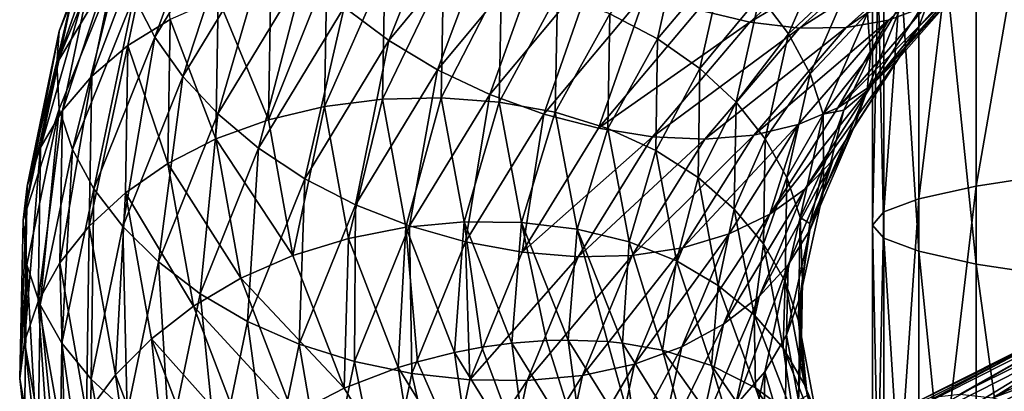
# Model space of a CAD drawing. Header units: metres. Extents: x -44 to 117, y -432 to 89.
# Tile 378 of 656: x -18.98 to -12.07, y -326.45 to -323.85. Entities that reach past the tile are written whole.
import ezdxf

# ---------------------------------------------------------------- set-up
doc = ezdxf.new("R2010")
doc.units = ezdxf.units.M
doc.layers.add('solid_125568', color=7, linetype='CONTINUOUS')

msp = doc.modelspace()

# ---------------------------------------------------------------- linework, layer by layer
at = {"layer": 'solid_125568'}
for points in [[(-12.674063, -325.468445, 233.010773), (-12.674063, -321.667236, 233.101715), (-12.918259, -321.689941, 231.664658)], [(-12.270483, -325.557495, 234.408798), (-12.270483, -321.645142, 234.502396), (-12.674063, -321.667236, 233.101715)], [(-12.674063, -325.468445, 233.010773), (-12.270483, -325.557495, 234.408798), (-12.674063, -321.667236, 233.101715)], [(-11.712595, -325.643158, 235.75293), (-11.712595, -321.623871, 235.849091), (-12.270483, -321.645142, 234.502396)], [(-12.270483, -325.557495, 234.408798), (-11.712595, -325.643158, 235.75293), (-12.270483, -321.645142, 234.502396)], [(-12.918259, -325.377045, 231.576447), (-12.918259, -321.689941, 231.664658), (-13, -321.712921, 230.209305)], [(-13, -325.284515, 230.123856), (-13, -321.712921, 230.209305), (-12.918259, -321.735901, 228.753952)], [(-13, -325.284515, 230.123856), (-12.918259, -325.377045, 231.576447), (-13, -321.712921, 230.209305)], [(-12.918259, -325.191956, 228.671265), (-13, -325.284515, 230.123856), (-12.918259, -321.735901, 228.753952)], [(-12.918259, -325.377045, 231.576447), (-12.674063, -325.468445, 233.010773), (-12.918259, -321.689941, 231.664658)], [(-12.918259, -325.191956, 228.671265), (-12.918259, -321.735901, 228.753952), (-12.674063, -321.758575, 227.316895)], [(-12.674063, -325.100586, 227.236938), (-12.918259, -325.191956, 228.671265), (-12.674063, -321.758575, 227.316895)], [(-12.674063, -325.100586, 227.236938), (-12.674063, -321.758575, 227.316895), (-12.270483, -321.780701, 225.916214)], [(-12.270483, -325.011505, 225.838913), (-12.674063, -325.100586, 227.236938), (-12.270483, -321.780701, 225.916214)], [(-12.270483, -325.011505, 225.838913), (-12.270483, -321.780701, 225.916214), (-11.712595, -321.801941, 224.569519)], [(-11.712595, -324.925873, 224.494781), (-12.270483, -325.011505, 225.838913), (-11.712595, -321.801941, 224.569519)], [(-18.180044, -322.604645, 897.877991), (-18.271618, -322.858124, 897.63324), (-18.704884, -323.926117, 899.271057)], [(-18.611111, -323.663452, 899.510254), (-18.180044, -322.604645, 897.877991), (-18.704884, -323.926117, 899.271057)], [(-18.181995, -323.68396, 896.971863), (-17.551497, -322.645325, 895.392151), (-18.035332, -323.967468, 896.785095)], [(-17.551497, -322.645325, 895.392151), (-17.409893, -322.935944, 895.218689), (-18.035332, -323.967468, 896.785095)], [(-16.70607, -323.75708, 894.883545), (-15.922864, -322.811188, 893.436523), (-16.393522, -323.992035, 894.845093)], [(-15.922864, -322.811188, 893.436523), (-15.624919, -323.065582, 893.423279), (-16.393522, -323.992035, 894.845093)], [(-18.271618, -322.858124, 897.63324), (-18.274708, -323.070862, 897.31427), (-18.722679, -324.153137, 898.967163)], [(-18.704884, -323.926117, 899.271057), (-18.271618, -322.858124, 897.63324), (-18.722679, -324.153137, 898.967163)], [(-18.035332, -323.967468, 896.785095), (-17.409893, -322.935944, 895.218689), (-17.837372, -324.243225, 896.622986)], [(-17.409893, -322.935944, 895.218689), (-17.218754, -323.222443, 895.07373), (-17.837372, -324.243225, 896.622986)], [(-18.005785, -322.999512, 900.191528), (-18.256805, -323.194946, 899.97583), (-18.477575, -324.242065, 901.61261)], [(-18.223581, -324.027313, 901.809387), (-18.005785, -322.999512, 900.191528), (-18.477575, -324.242065, 901.61261)], [(-17.926212, -323.842896, 901.98407), (-18.005785, -322.999512, 900.191528), (-18.223581, -324.027313, 901.809387)], [(-18.722679, -324.153137, 898.967163), (-18.274708, -323.070862, 897.31427), (-18.272673, -323.398987, 897.179382)], [(-16.393522, -323.992035, 894.845093), (-15.624919, -323.065582, 893.423279), (-16.05015, -324.197205, 894.847717)], [(-15.624919, -323.065582, 893.423279), (-15.297575, -323.292725, 893.453247), (-16.05015, -324.197205, 894.847717)], [(-14.221178, -323.776611, 893.777893), (-13.024821, -323.10791, 892.739685), (-13.859826, -323.862122, 893.953979)], [(-13.859826, -323.862122, 893.953979), (-13.024821, -323.10791, 892.739685), (-12.69742, -323.174286, 892.970459)], [(-18.256805, -323.194946, 899.97583), (-18.460167, -323.417999, 899.746948), (-18.683371, -324.481506, 901.39856)], [(-18.477575, -324.242065, 901.61261), (-18.256805, -323.194946, 899.97583), (-18.683371, -324.481506, 901.39856)], [(-14.50649, -323.979584, 902.14563), (-14.333053, -323.200348, 900.826111), (-14.841757, -323.804321, 902.261963)], [(-14.040014, -323.426849, 900.703979), (-14.333053, -323.200348, 900.826111), (-14.50649, -323.979584, 902.14563)], [(-13.859826, -323.862122, 893.953979), (-12.69742, -323.174286, 892.970459), (-13.511348, -323.90448, 894.158447)], [(-13.511348, -323.90448, 894.158447), (-12.69742, -323.174286, 892.970459), (-12.390013, -323.193115, 893.224243)], [(-13.511348, -323.90448, 894.158447), (-12.390013, -323.193115, 893.224243), (-13.184159, -323.900452, 894.387695)], [(-13.184159, -323.900452, 894.387695), (-12.109969, -323.161896, 893.496704), (-12.886107, -323.848114, 894.637939)], [(-13.184159, -323.900452, 894.387695), (-12.390013, -323.193115, 893.224243), (-12.109969, -323.161896, 893.496704)], [(-12.886107, -323.848114, 894.637939), (-12.109969, -323.161896, 893.496704), (-12.622265, -323.750488, 894.903259)], [(-17.837372, -324.243225, 896.622986), (-17.218754, -323.222443, 895.07373), (-17.592823, -324.505005, 896.489441)], [(-17.218754, -323.222443, 895.07373), (-16.982634, -323.498352, 894.960876), (-17.592823, -324.505005, 896.489441)], [(-13.587275, -323.94516, 900.374878), (-13.272625, -323.223389, 899.141113), (-13.789833, -323.677216, 900.552246)], [(-13.125939, -323.510437, 898.955566), (-13.272625, -323.223389, 899.141113), (-13.587275, -323.94516, 900.374878)], [(-12.672668, -323.895325, 896.862061), (-12.078759, -323.227234, 895.723755), (-12.584091, -323.649719, 897.115723)], [(-12.214376, -323.435974, 895.452881), (-12.078759, -323.227234, 895.723755), (-12.672668, -323.895325, 896.862061)], [(-16.05015, -324.197205, 894.847717), (-15.297575, -323.292725, 893.453247), (-15.684185, -324.369415, 894.890015)], [(-15.297575, -323.292725, 893.453247), (-14.948683, -323.488892, 893.524353), (-15.684185, -324.369415, 894.890015)], [(-18.722679, -324.153137, 898.967163), (-18.272673, -323.398987, 897.179382), (-18.70594, -324.472595, 898.813721)], [(-18.70594, -324.472595, 898.813721), (-18.272673, -323.398987, 897.179382), (-18.613098, -324.754242, 898.596985)], [(-18.272673, -323.398987, 897.179382), (-18.181995, -323.68396, 896.971863), (-18.613098, -324.754242, 898.596985)], [(-18.460167, -323.417999, 899.746948), (-18.611111, -323.663452, 899.510254), (-18.836147, -324.740021, 901.172241)], [(-18.683371, -324.481506, 901.39856), (-18.460167, -323.417999, 899.746948), (-18.836147, -324.740021, 901.172241)], [(-14.209816, -324.187988, 901.998657), (-14.040014, -323.426849, 900.703979), (-14.50649, -323.979584, 902.14563)], [(-13.789833, -323.677216, 900.552246), (-14.040014, -323.426849, 900.703979), (-14.209816, -324.187988, 901.998657)], [(-13.006585, -324.306, 896.339172), (-12.214376, -323.435974, 895.452881), (-12.814981, -324.11554, 896.601074)], [(-13.006585, -324.306, 896.339172), (-12.396946, -323.611755, 895.177124), (-12.214376, -323.435974, 895.452881)], [(-12.814981, -324.11554, 896.601074), (-12.214376, -323.435974, 895.452881), (-12.672668, -323.895325, 896.862061)], [(-17.592823, -324.505005, 896.489441), (-16.982634, -323.498352, 894.960876), (-17.306368, -324.746429, 896.388367)], [(-16.982634, -323.498352, 894.960876), (-16.70607, -323.75708, 894.883545), (-17.306368, -324.746429, 896.388367)], [(-16.828726, -323.52179, 902.334167), (-17.221531, -323.587402, 902.248962), (-17.237869, -324.547302, 903.801331)], [(-16.844723, -324.454834, 903.855042), (-16.828726, -323.52179, 902.334167), (-17.237869, -324.547302, 903.801331)], [(-16.42153, -323.497406, 902.386841), (-16.828726, -323.52179, 902.334167), (-16.844723, -324.454834, 903.855042)], [(-16.437149, -324.403046, 903.874756), (-16.42153, -323.497406, 902.386841), (-16.844723, -324.454834, 903.855042)], [(-16.009583, -323.513763, 902.406372), (-16.42153, -323.497406, 902.386841), (-16.437149, -324.403046, 903.874756)], [(-16.024817, -324.39212, 903.860657), (-16.009583, -323.513763, 902.406372), (-16.437149, -324.403046, 903.874756)], [(-15.602532, -323.570557, 902.392273), (-16.009583, -323.513763, 902.406372), (-16.024817, -324.39212, 903.860657)], [(-15.684185, -324.369415, 894.890015), (-14.948683, -323.488892, 893.524353), (-15.30475, -324.506439, 894.969666)], [(-14.948683, -323.488892, 893.524353), (-14.586982, -323.651154, 893.633545), (-15.30475, -324.506439, 894.969666)], [(-13.437107, -324.224335, 900.176147), (-13.125939, -323.510437, 898.955566), (-13.587275, -323.94516, 900.374878)], [(-13.035073, -323.798462, 898.74823), (-13.125939, -323.510437, 898.955566), (-13.437107, -324.224335, 900.176147)], [(-17.237869, -324.547302, 903.801331), (-17.221531, -323.587402, 902.248962), (-17.590311, -323.694672, 902.131897)], [(-15.617377, -324.422333, 903.81311), (-15.602532, -323.570557, 902.392273), (-16.024817, -324.39212, 903.860657)], [(-15.210038, -323.667511, 902.344238), (-15.602532, -323.570557, 902.392273), (-15.617377, -324.422333, 903.81311)], [(-13.24305, -324.46225, 896.082642), (-12.396946, -323.611755, 895.177124), (-13.006585, -324.306, 896.339172)], [(-13.24305, -324.46225, 896.082642), (-12.622265, -323.750488, 894.903259), (-12.396946, -323.611755, 895.177124)], [(-18.611111, -323.663452, 899.510254), (-18.704884, -323.926117, 899.271057), (-18.931084, -325.011993, 900.938721)], [(-18.836147, -324.740021, 901.172241), (-18.611111, -323.663452, 899.510254), (-18.931084, -325.011993, 900.938721)], [(-18.613098, -324.754242, 898.596985), (-18.181995, -323.68396, 896.971863), (-18.46298, -325.030457, 898.396484)], [(-18.181995, -323.68396, 896.971863), (-18.035332, -323.967468, 896.785095), (-18.46298, -325.030457, 898.396484)], [(-15.224481, -324.493988, 903.732666), (-15.210038, -323.667511, 902.344238), (-15.617377, -324.422333, 903.81311)], [(-15.30475, -324.506439, 894.969666), (-14.586982, -323.651154, 893.633545), (-14.920949, -324.605988, 895.08429)], [(-14.841757, -323.804321, 902.261963), (-15.210038, -323.667511, 902.344238), (-15.224481, -324.493988, 903.732666)], [(-14.586982, -323.651154, 893.633545), (-14.221178, -323.776611, 893.777893), (-14.920949, -324.605988, 895.08429)], [(-13.956548, -324.42337, 901.825439), (-13.789833, -323.677216, 900.552246), (-14.209816, -324.187988, 901.998657)], [(-13.587275, -323.94516, 900.374878), (-13.789833, -323.677216, 900.552246), (-13.956548, -324.42337, 901.825439)], [(-13.036084, -324.342041, 898.292114), (-12.584091, -323.649719, 897.115723), (-12.781622, -323.703949, 897.896973)], [(-12.672668, -323.895325, 896.862061), (-12.584091, -323.649719, 897.115723), (-13.036084, -324.342041, 898.292114)], [(-17.606928, -324.680298, 903.713501), (-17.590311, -323.694672, 902.131897), (-17.926212, -323.842896, 901.98407)], [(-17.237869, -324.547302, 903.801331), (-17.590311, -323.694672, 902.131897), (-17.606928, -324.680298, 903.713501)], [(-12.886107, -323.848114, 894.637939), (-12.622265, -323.750488, 894.903259), (-13.24305, -324.46225, 896.082642)], [(-13.036084, -324.342041, 898.292114), (-12.781622, -323.703949, 897.896973), (-13.012818, -324.089203, 898.554138)], [(-13.035073, -323.798462, 898.74823), (-13.012818, -324.089203, 898.554138), (-12.781622, -323.703949, 897.896973)], [(-17.306368, -324.746429, 896.388367), (-16.70607, -323.75708, 894.883545), (-16.982641, -324.961182, 896.323547)], [(-16.70607, -323.75708, 894.883545), (-16.393522, -323.992035, 894.845093), (-16.982641, -324.961182, 896.323547)], [(-14.855778, -324.607422, 903.619751), (-14.841757, -323.804321, 902.261963), (-15.224481, -324.493988, 903.732666)], [(-14.920949, -324.605988, 895.08429), (-14.221178, -323.776611, 893.777893), (-13.859826, -323.862122, 893.953979)], [(-14.50649, -323.979584, 902.14563), (-14.841757, -323.804321, 902.261963), (-14.855778, -324.607422, 903.619751)], [(-13.344108, -324.508392, 899.960083), (-13.035073, -323.798462, 898.74823), (-13.437107, -324.224335, 900.176147)], [(-13.344108, -324.508392, 899.960083), (-13.012818, -324.089203, 898.554138), (-13.035073, -323.798462, 898.74823)], [(-17.943041, -324.8526, 903.591919), (-17.926212, -323.842896, 901.98407), (-18.223581, -324.027313, 901.809387)], [(-17.606928, -324.680298, 903.713501), (-17.926212, -323.842896, 901.98407), (-17.943041, -324.8526, 903.591919)], [(-14.920949, -324.605988, 895.08429), (-13.859826, -323.862122, 893.953979), (-14.541758, -324.665588, 895.231323)], [(-14.541758, -324.665588, 895.231323), (-13.859826, -323.862122, 893.953979), (-13.511348, -323.90448, 894.158447)], [(-13.832693, -324.654541, 895.611206), (-12.886107, -323.848114, 894.637939), (-13.519925, -324.579956, 895.837952)], [(-13.832693, -324.654541, 895.611206), (-13.184159, -323.900452, 894.387695), (-12.886107, -323.848114, 894.637939)], [(-13.519925, -324.579956, 895.837952), (-12.886107, -323.848114, 894.637939), (-13.24305, -324.46225, 896.082642)], [(-18.704884, -323.926117, 899.271057), (-18.722679, -324.153137, 898.967163), (-18.958994, -325.251282, 900.646545)], [(-18.931084, -325.011993, 900.938721), (-18.704884, -323.926117, 899.271057), (-18.958994, -325.251282, 900.646545)], [(-14.541758, -324.665588, 895.231323), (-13.511348, -323.90448, 894.158447), (-14.176049, -324.682648, 895.407898)], [(-14.176049, -324.682648, 895.407898), (-13.184159, -323.900452, 894.387695), (-13.832693, -324.654541, 895.611206)], [(-14.176049, -324.682648, 895.407898), (-13.511348, -323.90448, 894.158447), (-13.184159, -323.900452, 894.387695)], [(-13.751508, -324.679688, 901.630432), (-13.587275, -323.94516, 900.374878), (-13.956548, -324.42337, 901.825439)], [(-13.437107, -324.224335, 900.176147), (-13.587275, -323.94516, 900.374878), (-13.751508, -324.679688, 901.630432)], [(-13.127828, -324.595947, 898.044434), (-12.672668, -323.895325, 896.862061), (-13.036084, -324.342041, 898.292114)], [(-12.814981, -324.11554, 896.601074), (-12.672668, -323.895325, 896.862061), (-13.127828, -324.595947, 898.044434)], [(-18.223581, -324.027313, 901.809387), (-18.477575, -324.242065, 901.61261), (-18.494762, -325.293091, 903.262329)], [(-18.240593, -325.058929, 903.440063), (-18.223581, -324.027313, 901.809387), (-18.494762, -325.293091, 903.262329)], [(-18.46298, -325.030457, 898.396484), (-18.035332, -323.967468, 896.785095), (-18.260374, -325.295197, 898.216614)], [(-18.035332, -323.967468, 896.785095), (-17.837372, -324.243225, 896.622986), (-18.260374, -325.295197, 898.216614)], [(-17.943041, -324.8526, 903.591919), (-18.223581, -324.027313, 901.809387), (-18.240593, -325.058929, 903.440063)], [(-16.982641, -324.961182, 896.323547), (-16.393522, -323.992035, 894.845093), (-16.627003, -325.143494, 896.297668)], [(-16.393522, -323.992035, 894.845093), (-16.05015, -324.197205, 894.847717), (-16.627003, -325.143494, 896.297668)], [(-14.520098, -324.761719, 903.475342), (-14.50649, -323.979584, 902.14563), (-14.855778, -324.607422, 903.619751)], [(-14.209816, -324.187988, 901.998657), (-14.50649, -323.979584, 902.14563), (-14.520098, -324.761719, 903.475342)], [(-13.344108, -324.508392, 899.960083), (-13.199639, -324.480164, 899.219421), (-13.012818, -324.089203, 898.554138)], [(-13.036084, -324.342041, 898.292114), (-13.012818, -324.089203, 898.554138), (-13.199639, -324.480164, 899.219421)], [(-18.958994, -325.251282, 900.646545), (-18.722679, -324.153137, 898.967163), (-18.70594, -324.472595, 898.813721)], [(-13.473821, -325.033783, 897.546265), (-12.814981, -324.11554, 896.601074), (-13.27528, -324.828125, 897.793823)], [(-13.473821, -325.033783, 897.546265), (-13.006585, -324.306, 896.339172), (-12.814981, -324.11554, 896.601074)], [(-13.27528, -324.828125, 897.793823), (-12.814981, -324.11554, 896.601074), (-13.127828, -324.595947, 898.044434)], [(-16.627003, -325.143494, 896.297668), (-16.05015, -324.197205, 894.847717), (-16.247971, -325.290833, 896.309875)], [(-16.05015, -324.197205, 894.847717), (-15.684185, -324.369415, 894.890015), (-16.247971, -325.290833, 896.309875)], [(-14.223057, -324.951996, 903.303345), (-14.209816, -324.187988, 901.998657), (-14.520098, -324.761719, 903.475342)], [(-13.956548, -324.42337, 901.825439), (-14.209816, -324.187988, 901.998657), (-14.223057, -324.951996, 903.303345)], [(-13.599523, -324.950867, 901.418213), (-13.437107, -324.224335, 900.176147), (-13.751508, -324.679688, 901.630432)], [(-13.344108, -324.508392, 899.960083), (-13.437107, -324.224335, 900.176147), (-13.599523, -324.950867, 901.418213)], [(-18.477575, -324.242065, 901.61261), (-18.683371, -324.481506, 901.39856), (-18.700726, -325.548981, 903.063232)], [(-18.494762, -325.293091, 903.262329), (-18.477575, -324.242065, 901.61261), (-18.700726, -325.548981, 903.063232)], [(-18.260374, -325.295197, 898.216614), (-17.837372, -324.243225, 896.622986), (-18.010078, -325.542419, 898.061768)], [(-17.837372, -324.243225, 896.622986), (-17.592823, -324.505005, 896.489441), (-18.010078, -325.542419, 898.061768)], [(-13.718842, -325.208282, 897.307922), (-13.006585, -324.306, 896.339172), (-13.473821, -325.033783, 897.546265)], [(-13.718842, -325.208282, 897.307922), (-13.24305, -324.46225, 896.082642), (-13.006585, -324.306, 896.339172)], [(-16.247971, -325.290833, 896.309875), (-15.684185, -324.369415, 894.890015), (-15.854958, -325.401642, 896.358643)], [(-15.684185, -324.369415, 894.890015), (-15.30475, -324.506439, 894.969666), (-15.854958, -325.401642, 896.358643)], [(-13.345113, -325.056824, 899.50116), (-13.036084, -324.342041, 898.292114), (-13.199639, -324.480164, 899.219421)], [(-13.127828, -324.595947, 898.044434), (-13.036084, -324.342041, 898.292114), (-13.345113, -325.056824, 899.50116)], [(-16.437149, -324.403046, 903.874756), (-16.844723, -324.454834, 903.855042), (-16.676376, -325.37912, 905.372498)], [(-16.272886, -325.300171, 905.359314), (-16.437149, -324.403046, 903.874756), (-16.676376, -325.37912, 905.372498)], [(-16.024817, -324.39212, 903.860657), (-16.437149, -324.403046, 903.874756), (-16.272886, -325.300171, 905.359314)], [(-15.864679, -325.262146, 905.311707), (-16.024817, -324.39212, 903.860657), (-16.272886, -325.300171, 905.359314)], [(-15.617377, -324.422333, 903.81311), (-16.024817, -324.39212, 903.860657), (-15.864679, -325.262146, 905.311707)], [(-15.46131, -325.265961, 905.230835), (-15.617377, -324.422333, 903.81311), (-15.864679, -325.262146, 905.311707)], [(-15.224481, -324.493988, 903.732666), (-15.617377, -324.422333, 903.81311), (-15.46131, -325.265961, 905.230835)], [(-13.969491, -325.172302, 903.108459), (-13.956548, -324.42337, 901.825439), (-14.223057, -324.951996, 903.303345)], [(-13.751508, -324.679688, 901.630432), (-13.956548, -324.42337, 901.825439), (-13.969491, -325.172302, 903.108459)], [(-18.958994, -325.251282, 900.646545), (-18.70594, -324.472595, 898.813721), (-18.932131, -325.564148, 900.477905)], [(-18.932131, -325.564148, 900.477905), (-18.70594, -324.472595, 898.813721), (-18.83815, -325.842438, 900.251709)], [(-18.683371, -324.481506, 901.39856), (-18.836147, -324.740021, 901.172241), (-18.853651, -325.820618, 902.847473)], [(-18.700726, -325.548981, 903.063232), (-18.683371, -324.481506, 901.39856), (-18.853651, -325.820618, 902.847473)], [(-18.70594, -324.472595, 898.813721), (-18.613098, -324.754242, 898.596985), (-18.83815, -325.842438, 900.251709)], [(-18.010078, -325.542419, 898.061768), (-17.592823, -324.505005, 896.489441), (-17.716877, -325.766144, 897.936218)], [(-17.592823, -324.505005, 896.489441), (-17.306368, -324.746429, 896.388367), (-17.716877, -325.766144, 897.936218)], [(-16.844723, -324.454834, 903.855042), (-17.237869, -324.547302, 903.801331), (-17.065563, -325.49826, 905.350281)], [(-16.676376, -325.37912, 905.372498), (-16.844723, -324.454834, 903.855042), (-17.065563, -325.49826, 905.350281)], [(-15.854958, -325.401642, 896.358643), (-15.30475, -324.506439, 894.969666), (-15.457359, -325.474274, 896.442322)], [(-15.072309, -325.3125, 905.118042), (-15.224481, -324.493988, 903.732666), (-15.46131, -325.265961, 905.230835)], [(-15.30475, -324.506439, 894.969666), (-14.920949, -324.605988, 895.08429), (-15.457359, -325.474274, 896.442322)], [(-14.855778, -324.607422, 903.619751), (-15.224481, -324.493988, 903.732666), (-15.072309, -325.3125, 905.118042)], [(-13.519925, -324.579956, 895.837952), (-13.24305, -324.46225, 896.082642), (-13.718842, -325.208282, 897.307922)], [(-13.505418, -325.230896, 901.193298), (-13.344108, -324.508392, 899.960083), (-13.599523, -324.950867, 901.418213)], [(-13.505418, -325.230896, 901.193298), (-13.341696, -324.875549, 899.891479), (-13.344108, -324.508392, 899.960083)], [(-13.345113, -325.056824, 899.50116), (-13.199639, -324.480164, 899.219421), (-13.341696, -324.875549, 899.891479)], [(-13.344108, -324.508392, 899.960083), (-13.341696, -324.875549, 899.891479), (-13.199639, -324.480164, 899.219421)], [(-17.065563, -325.49826, 905.350281), (-17.237869, -324.547302, 903.801331), (-17.606928, -324.680298, 903.713501)], [(-14.329781, -325.444519, 896.882507), (-13.519925, -324.579956, 895.837952), (-14.005719, -325.346802, 897.084717)], [(-14.329781, -325.444519, 896.882507), (-13.832693, -324.654541, 895.611206), (-13.519925, -324.579956, 895.837952)], [(-14.005719, -325.346802, 897.084717), (-13.519925, -324.579956, 895.837952), (-13.718842, -325.208282, 897.307922)], [(-15.457359, -325.474274, 896.442322), (-14.920949, -324.605988, 895.08429), (-14.541758, -324.665588, 895.231323)], [(-14.707221, -325.40271, 904.974609), (-14.855778, -324.607422, 903.619751), (-15.072309, -325.3125, 905.118042)], [(-14.520098, -324.761719, 903.475342), (-14.855778, -324.607422, 903.619751), (-14.707221, -325.40271, 904.974609)], [(-13.439016, -325.319244, 899.259521), (-13.127828, -324.595947, 898.044434), (-13.345113, -325.056824, 899.50116)], [(-13.27528, -324.828125, 897.793823), (-13.127828, -324.595947, 898.044434), (-13.439016, -325.319244, 899.259521)], [(-17.430857, -325.65683, 905.291626), (-17.606928, -324.680298, 903.713501), (-17.943041, -324.8526, 903.591919)], [(-17.065563, -325.49826, 905.350281), (-17.606928, -324.680298, 903.713501), (-17.430857, -325.65683, 905.291626)], [(-15.457359, -325.474274, 896.442322), (-14.541758, -324.665588, 895.231323), (-15.06448, -325.506927, 896.55896)], [(-15.06448, -325.506927, 896.55896), (-14.541758, -324.665588, 895.231323), (-14.176049, -324.682648, 895.407898)], [(-15.06448, -325.506927, 896.55896), (-14.176049, -324.682648, 895.407898), (-14.685545, -325.49765, 896.706421)], [(-14.685545, -325.49765, 896.706421), (-13.832693, -324.654541, 895.611206), (-14.329781, -325.444519, 896.882507)], [(-14.685545, -325.49765, 896.706421), (-14.176049, -324.682648, 895.407898), (-13.832693, -324.654541, 895.611206)], [(-13.76423, -325.416931, 902.895691), (-13.751508, -324.679688, 901.630432), (-13.969491, -325.172302, 903.108459)], [(-13.599523, -324.950867, 901.418213), (-13.751508, -324.679688, 901.630432), (-13.76423, -325.416931, 902.895691)], [(-18.836147, -324.740021, 901.172241), (-18.931084, -325.011993, 900.938721), (-18.948704, -326.101959, 902.61969)], [(-18.853651, -325.820618, 902.847473), (-18.836147, -324.740021, 901.172241), (-18.948704, -326.101959, 902.61969)], [(-18.83815, -325.842438, 900.251709), (-18.613098, -324.754242, 898.596985), (-18.686239, -326.111267, 900.037231)], [(-18.613098, -324.754242, 898.596985), (-18.46298, -325.030457, 898.396484), (-18.686239, -326.111267, 900.037231)], [(-17.716877, -325.766144, 897.936218), (-17.306368, -324.746429, 896.388367), (-17.385521, -325.960114, 897.844177)], [(-17.306368, -324.746429, 896.388367), (-16.982641, -324.961182, 896.323547), (-17.385521, -325.960114, 897.844177)], [(-14.374801, -325.536224, 904.802185), (-14.520098, -324.761719, 903.475342), (-14.707221, -325.40271, 904.974609)], [(-14.223057, -324.951996, 903.303345), (-14.520098, -324.761719, 903.475342), (-14.374801, -325.536224, 904.802185)], [(-17.763506, -325.853027, 905.196228), (-17.943041, -324.8526, 903.591919), (-18.240593, -325.058929, 903.440063)], [(-17.430857, -325.65683, 905.291626), (-17.943041, -324.8526, 903.591919), (-17.763506, -325.853027, 905.196228)], [(-13.793293, -325.785004, 898.786987), (-13.27528, -324.828125, 897.793823), (-13.589991, -325.56366, 899.019592)], [(-13.793293, -325.785004, 898.786987), (-13.473821, -325.033783, 897.546265), (-13.27528, -324.828125, 897.793823)], [(-13.589991, -325.56366, 899.019592), (-13.27528, -324.828125, 897.793823), (-13.439016, -325.319244, 899.259521)], [(-13.505418, -325.230896, 901.193298), (-13.438525, -325.274231, 900.569336), (-13.341696, -324.875549, 899.891479)], [(-13.345113, -325.056824, 899.50116), (-13.341696, -324.875549, 899.891479), (-13.438525, -325.274231, 900.569336)], [(-12.270483, -328.226013, 225.505569), (-12.270483, -325.011505, 225.838913), (-11.712595, -324.925873, 224.494781)], [(-11.712595, -328.034027, 224.17247), (-12.270483, -328.226013, 225.505569), (-11.712595, -324.925873, 224.494781)], [(-17.385521, -325.960114, 897.844177), (-16.982641, -324.961182, 896.323547), (-17.021517, -326.118988, 897.788818)], [(-16.982641, -324.961182, 896.323547), (-16.627003, -325.143494, 896.297668), (-17.021517, -326.118988, 897.788818)], [(-14.080642, -325.708466, 904.605164), (-14.223057, -324.951996, 903.303345), (-14.374801, -325.536224, 904.802185)], [(-13.969491, -325.172302, 903.108459), (-14.223057, -324.951996, 903.303345), (-14.080642, -325.708466, 904.605164)], [(-13.612101, -325.680115, 902.669861), (-13.599523, -324.950867, 901.418213), (-13.76423, -325.416931, 902.895691)], [(-13.505418, -325.230896, 901.193298), (-13.599523, -324.950867, 901.418213), (-13.612101, -325.680115, 902.669861)], [(-18.931084, -325.011993, 900.938721), (-18.958994, -325.251282, 900.646545), (-18.982958, -326.359863, 902.348694)], [(-18.948704, -326.101959, 902.61969), (-18.931084, -325.011993, 900.938721), (-18.982958, -326.359863, 902.348694)], [(-18.686239, -326.111267, 900.037231), (-18.46298, -325.030457, 898.396484), (-18.481232, -326.364838, 899.839294)], [(-18.240593, -325.058929, 903.440063), (-18.494762, -325.293091, 903.262329), (-18.309546, -326.334564, 904.908325)], [(-18.46298, -325.030457, 898.396484), (-18.260374, -325.295197, 898.216614), (-18.481232, -326.364838, 899.839294)], [(-18.057981, -326.081146, 905.067139), (-18.240593, -325.058929, 903.440063), (-18.309546, -326.334564, 904.908325)], [(-17.763506, -325.853027, 905.196228), (-18.240593, -325.058929, 903.440063), (-18.057981, -326.081146, 905.067139)], [(-14.044184, -325.97818, 898.567383), (-13.473821, -325.033783, 897.546265), (-13.793293, -325.785004, 898.786987)], [(-14.044184, -325.97818, 898.567383), (-13.718842, -325.208282, 897.307922), (-13.473821, -325.033783, 897.546265)], [(-13.506407, -325.784271, 900.731445), (-13.345113, -325.056824, 899.50116), (-13.438525, -325.274231, 900.569336)], [(-13.439016, -325.319244, 899.259521), (-13.345113, -325.056824, 899.50116), (-13.506407, -325.784271, 900.731445)], [(-12.674063, -328.42572, 226.89212), (-12.674063, -325.100586, 227.236938), (-12.270483, -325.011505, 225.838913)], [(-12.270483, -328.226013, 225.505569), (-12.674063, -328.42572, 226.89212), (-12.270483, -325.011505, 225.838913)], [(-12.918259, -328.630585, 228.314682), (-12.918259, -325.191956, 228.671265), (-12.674063, -325.100586, 227.236938)], [(-12.674063, -328.42572, 226.89212), (-12.918259, -328.630585, 228.314682), (-12.674063, -325.100586, 227.236938)], [(-17.021517, -326.118988, 897.788818), (-16.627003, -325.143494, 896.297668), (-16.633575, -326.240814, 897.770081)], [(-16.627003, -325.143494, 896.297668), (-16.247971, -325.290833, 896.309875), (-16.633575, -326.240814, 897.770081)], [(-13.829554, -325.913849, 904.388733), (-13.969491, -325.172302, 903.108459), (-14.080642, -325.708466, 904.605164)], [(-13.76423, -325.416931, 902.895691), (-13.969491, -325.172302, 903.108459), (-13.829554, -325.913849, 904.388733)], [(-13, -328.838074, 229.755356), (-13, -325.284515, 230.123856), (-12.918259, -325.191956, 228.671265)], [(-12.918259, -328.630585, 228.314682), (-13, -328.838074, 229.755356), (-12.918259, -325.191956, 228.671265)], [(-18.982958, -326.359863, 902.348694), (-18.958994, -325.251282, 900.646545), (-18.932131, -325.564148, 900.477905)], [(-15.864679, -325.262146, 905.311707), (-16.272886, -325.300171, 905.359314), (-15.930791, -326.177307, 906.825806)], [(-15.864679, -325.262146, 905.311707), (-15.930791, -326.177307, 906.825806), (-15.740139, -326.141235, 906.791626)], [(-15.864679, -325.262146, 905.311707), (-15.740139, -326.141235, 906.791626), (-15.529411, -326.112366, 906.744751)], [(-15.46131, -325.265961, 905.230835), (-15.864679, -325.262146, 905.311707), (-15.529411, -326.112366, 906.744751)], [(-15.46131, -325.265961, 905.230835), (-15.529411, -326.112366, 906.744751), (-15.286532, -326.093719, 906.678833)], [(-15.46131, -325.265961, 905.230835), (-15.286532, -326.093719, 906.678833), (-15.133452, -326.090302, 906.630554)], [(-15.072309, -325.3125, 905.118042), (-15.46131, -325.265961, 905.230835), (-15.133452, -326.090302, 906.630554)], [(-14.337918, -326.138092, 898.366333), (-13.718842, -325.208282, 897.307922), (-14.044184, -325.97818, 898.567383)], [(-14.337918, -326.138092, 898.366333), (-14.005719, -325.346802, 897.084717), (-13.718842, -325.208282, 897.307922)], [(-13.517929, -325.956116, 902.435974), (-13.505418, -325.230896, 901.193298), (-13.612101, -325.680115, 902.669861)], [(-13.517929, -325.956116, 902.435974), (-13.490082, -325.675293, 901.252197), (-13.505418, -325.230896, 901.193298)], [(-13.506407, -325.784271, 900.731445), (-13.438525, -325.274231, 900.569336), (-13.490082, -325.675293, 901.252197)], [(-13.505418, -325.230896, 901.193298), (-13.490082, -325.675293, 901.252197), (-13.438525, -325.274231, 900.569336)], [(-18.494762, -325.293091, 903.262329), (-18.700726, -325.548981, 903.063232), (-18.513422, -326.606812, 904.724182)], [(-18.309546, -326.334564, 904.908325), (-18.494762, -325.293091, 903.262329), (-18.513422, -326.606812, 904.724182)], [(-18.481232, -326.364838, 899.839294), (-18.260374, -325.295197, 898.216614), (-18.227961, -326.597382, 899.662659)], [(-18.260374, -325.295197, 898.216614), (-18.010078, -325.542419, 898.061768), (-18.227961, -326.597382, 899.662659)], [(-16.272886, -325.300171, 905.359314), (-16.676376, -325.37912, 905.372498), (-16.326807, -326.283386, 906.871338)], [(-16.633575, -326.240814, 897.770081), (-16.247971, -325.290833, 896.309875), (-16.231297, -326.324677, 897.786987)], [(-16.272886, -325.300171, 905.359314), (-16.326807, -326.283386, 906.871338), (-16.192503, -326.242554, 906.859863)], [(-16.272886, -325.300171, 905.359314), (-16.192503, -326.242554, 906.859863), (-15.930791, -326.177307, 906.825806)], [(-16.247971, -325.290833, 896.309875), (-15.854958, -325.401642, 896.358643), (-16.231297, -326.324677, 897.786987)], [(-15.072309, -325.3125, 905.118042), (-15.133452, -326.090302, 906.630554), (-14.858976, -326.101563, 906.529907)], [(-15.072309, -325.3125, 905.118042), (-14.858976, -326.101563, 906.529907), (-14.752973, -326.112396, 906.485779)], [(-14.707221, -325.40271, 904.974609), (-15.072309, -325.3125, 905.118042), (-14.752973, -326.112396, 906.485779)], [(-13.60143, -326.055328, 900.496094), (-13.439016, -325.319244, 899.259521), (-13.506407, -325.784271, 900.731445)], [(-13.589991, -325.56366, 899.019592), (-13.439016, -325.319244, 899.259521), (-13.60143, -326.055328, 900.496094)], [(-12.918259, -329.045563, 231.19603), (-12.918259, -325.377045, 231.576447), (-13, -325.284515, 230.123856)], [(-13, -328.838074, 229.755356), (-12.918259, -329.045563, 231.19603), (-13, -325.284515, 230.123856)], [(-16.676376, -325.37912, 905.372498), (-17.065563, -325.49826, 905.350281), (-16.707062, -326.42865, 906.879944)], [(-16.676376, -325.37912, 905.372498), (-16.707062, -326.42865, 906.879944), (-16.326807, -326.283386, 906.871338)], [(-16.231297, -326.324677, 897.786987), (-15.854958, -325.401642, 896.358643), (-15.824262, -326.36969, 897.838684)], [(-15.854958, -325.401642, 896.358643), (-15.457359, -325.474274, 896.442322), (-15.824262, -326.36969, 897.838684)], [(-14.707221, -325.40271, 904.974609), (-14.752973, -326.112396, 906.485779), (-14.472716, -326.16095, 906.35321)], [(-14.374801, -325.536224, 904.802185), (-14.707221, -325.40271, 904.974609), (-14.472716, -326.16095, 906.35321)], [(-14.66972, -326.259583, 898.189453), (-14.005719, -325.346802, 897.084717), (-14.337918, -326.138092, 898.366333)], [(-14.66972, -326.259583, 898.189453), (-14.329781, -325.444519, 896.882507), (-14.005719, -325.346802, 897.084717)], [(-12.674063, -329.250458, 232.618576), (-12.674063, -325.468445, 233.010773), (-12.918259, -325.377045, 231.576447)], [(-12.918259, -329.045563, 231.19603), (-12.674063, -329.250458, 232.618576), (-12.918259, -325.377045, 231.576447)], [(-15.824262, -326.36969, 897.838684), (-15.457359, -325.474274, 896.442322), (-15.06448, -325.506927, 896.55896)], [(-15.033994, -326.338409, 898.041382), (-14.329781, -325.444519, 896.882507), (-14.66972, -326.259583, 898.189453)], [(-15.033994, -326.338409, 898.041382), (-14.685545, -325.49765, 896.706421), (-14.329781, -325.444519, 896.882507)], [(-13.626317, -326.146912, 904.158203), (-13.76423, -325.416931, 902.895691), (-13.829554, -325.913849, 904.388733)], [(-13.612101, -325.680115, 902.669861), (-13.76423, -325.416931, 902.895691), (-13.626317, -326.146912, 904.158203)], [(-12.270483, -329.450134, 234.005127), (-12.270483, -325.557495, 234.408798), (-12.674063, -325.468445, 233.010773)], [(-12.674063, -329.250458, 232.618576), (-12.270483, -329.450134, 234.005127), (-12.674063, -325.468445, 233.010773)], [(-18.700726, -325.548981, 903.063232), (-18.853651, -325.820618, 902.847473), (-18.664822, -326.891449, 904.518921)], [(-18.513422, -326.606812, 904.724182), (-18.700726, -325.548981, 903.063232), (-18.664822, -326.891449, 904.518921)], [(-18.227961, -326.597382, 899.662659), (-18.010078, -325.542419, 898.061768), (-17.931257, -326.80307, 899.512146)], [(-18.010078, -325.542419, 898.061768), (-17.716877, -325.766144, 897.936218), (-17.931257, -326.80307, 899.512146)], [(-17.065563, -325.49826, 905.350281), (-17.430857, -325.65683, 905.291626), (-16.707062, -326.42865, 906.879944)], [(-15.824262, -326.36969, 897.838684), (-15.06448, -325.506927, 896.55896), (-15.422001, -326.374695, 897.92395)], [(-15.422001, -326.374695, 897.92395), (-14.685545, -325.49765, 896.706421), (-15.033994, -326.338409, 898.041382)], [(-15.422001, -326.374695, 897.92395), (-15.06448, -325.506927, 896.55896), (-14.685545, -325.49765, 896.706421)], [(-14.374801, -325.536224, 904.802185), (-14.472716, -326.16095, 906.35321), (-14.127881, -326.269043, 906.150879)], [(-14.080642, -325.708466, 904.605164), (-14.374801, -325.536224, 904.802185), (-14.127881, -326.269043, 906.150879)], [(-18.982958, -326.359863, 902.348694), (-18.932131, -325.564148, 900.477905), (-18.949728, -326.659851, 902.155334)], [(-18.949728, -326.659851, 902.155334), (-18.932131, -325.564148, 900.477905), (-18.855646, -326.934784, 901.919617)], [(-18.932131, -325.564148, 900.477905), (-18.83815, -325.842438, 900.251709), (-18.855646, -326.934784, 901.919617)], [(-13.960069, -326.549408, 900.049622), (-13.589991, -325.56366, 899.019592), (-13.754256, -326.312195, 900.26709)], [(-13.960069, -326.549408, 900.049622), (-13.793293, -325.785004, 898.786987), (-13.589991, -325.56366, 899.019592)], [(-13.754256, -326.312195, 900.26709), (-13.589991, -325.56366, 899.019592), (-13.60143, -326.055328, 900.496094)], [(-11.712595, -329.64212, 235.338242), (-11.712595, -325.643158, 235.75293), (-12.270483, -325.557495, 234.408798)], [(-12.270483, -329.450134, 234.005127), (-11.712595, -329.64212, 235.338242), (-12.270483, -325.557495, 234.408798)], [(-17.430857, -325.65683, 905.291626), (-17.763506, -325.853027, 905.196228), (-17.06325, -326.611755, 906.850098)], [(-17.430857, -325.65683, 905.291626), (-17.06325, -326.611755, 906.850098), (-16.707062, -326.42865, 906.879944)], [(-13.475708, -326.402161, 903.918823), (-13.612101, -325.680115, 902.669861), (-13.626317, -326.146912, 904.158203)], [(-13.517929, -325.956116, 902.435974), (-13.612101, -325.680115, 902.669861), (-13.475708, -326.402161, 903.918823)], [(-13.517929, -325.956116, 902.435974), (-13.496281, -326.07785, 901.939331), (-13.490082, -325.675293, 901.252197)], [(-13.506407, -325.784271, 900.731445), (-13.490082, -325.675293, 901.252197), (-13.496281, -326.07785, 901.939331)], [(-14.080642, -325.708466, 904.605164), (-14.127881, -326.269043, 906.150879), (-13.819864, -326.424377, 905.922058)], [(-13.829554, -325.913849, 904.388733), (-14.080642, -325.708466, 904.605164), (-13.819864, -326.424377, 905.922058)], [(-18.853651, -325.820618, 902.847473), (-18.948704, -326.101959, 902.61969), (-18.758951, -327.182129, 904.296875)], [(-18.664822, -326.891449, 904.518921), (-18.853651, -325.820618, 902.847473), (-18.758951, -327.182129, 904.296875)], [(-17.931257, -326.80307, 899.512146), (-17.716877, -325.766144, 897.936218), (-17.595943, -326.975983, 899.392395)], [(-17.716877, -325.766144, 897.936218), (-17.385521, -325.960114, 897.844177), (-17.595943, -326.975983, 899.392395)], [(-14.214054, -326.761566, 899.849121), (-13.793293, -325.785004, 898.786987), (-13.960069, -326.549408, 900.049622)], [(-14.214054, -326.761566, 899.849121), (-14.044184, -325.97818, 898.567383), (-13.793293, -325.785004, 898.786987)], [(-13.60143, -326.055328, 900.496094), (-13.506407, -325.784271, 900.731445), (-13.518889, -326.514465, 901.971252)], [(-13.518889, -326.514465, 901.971252), (-13.506407, -325.784271, 900.731445), (-13.496281, -326.07785, 901.939331)], [(-11.294108, -325.8237, 882.141418), (-11.419978, -325.926483, 881.816772), (-12.910223, -326.678467, 882.866516)], [(-12.767945, -326.564117, 883.182312), (-11.294108, -325.8237, 882.141418), (-12.910223, -326.678467, 882.866516)], [(-11.138634, -325.76709, 882.474365), (-11.294108, -325.8237, 882.141418), (-12.767945, -326.564117, 883.182312)], [(-12.592233, -326.493805, 883.503906), (-11.138634, -325.76709, 882.474365), (-12.767945, -326.564117, 883.182312)], [(-12.386423, -326.470184, 883.824097), (-11.138634, -325.76709, 882.474365), (-12.592233, -326.493805, 883.503906)], [(-12.386423, -326.470184, 883.824097), (-10.956509, -325.759003, 882.808228), (-11.138634, -325.76709, 882.474365)], [(-12.153976, -326.495911, 884.135742), (-10.956509, -325.759003, 882.808228), (-12.386423, -326.470184, 883.824097)], [(-12.153976, -326.495911, 884.135742), (-10.75082, -325.801819, 883.13562), (-10.956509, -325.759003, 882.808228)], [(-10.525179, -325.896729, 883.449524), (-10.75082, -325.801819, 883.13562), (-12.153976, -326.495911, 884.135742)], [(-18.855646, -326.934784, 901.919617), (-18.83815, -325.842438, 900.251709), (-18.703619, -327.196198, 901.69104)], [(-18.83815, -325.842438, 900.251709), (-18.686239, -326.111267, 900.037231), (-18.703619, -327.196198, 901.69104)], [(-17.763506, -325.853027, 905.196228), (-18.057981, -326.081146, 905.067139), (-17.388241, -326.830994, 906.780701)], [(-17.763506, -325.853027, 905.196228), (-17.388241, -326.830994, 906.780701), (-17.06325, -326.611755, 906.850098)], [(-11.898943, -326.572449, 884.432068), (-10.525179, -325.896729, 883.449524), (-12.153976, -326.495911, 884.135742)], [(-17.595943, -326.975983, 899.392395), (-17.385521, -325.960114, 897.844177), (-17.227604, -327.111084, 899.307068)], [(-17.385521, -325.960114, 897.844177), (-17.021517, -326.118988, 897.788818), (-17.227604, -327.111084, 899.307068)], [(-13.829554, -325.913849, 904.388733), (-13.819864, -326.424377, 905.922058), (-13.553026, -326.624054, 905.670105)], [(-13.626317, -326.146912, 904.158203), (-13.829554, -325.913849, 904.388733), (-13.553026, -326.624054, 905.670105)], [(-13.517929, -325.956116, 902.435974), (-13.456905, -326.479675, 902.627808), (-13.496281, -326.07785, 901.939331)], [(-13.3825, -326.674164, 903.676025), (-13.456905, -326.479675, 902.627808), (-13.517929, -325.956116, 902.435974)], [(-13.3825, -326.674164, 903.676025), (-13.517929, -325.956116, 902.435974), (-13.475708, -326.402161, 903.918823)], [(-11.419978, -325.926483, 881.816772), (-11.513327, -326.073151, 881.507874), (-13.01576, -326.834259, 882.563782)], [(-12.910223, -326.678467, 882.866516), (-11.419978, -325.926483, 881.816772), (-13.01576, -326.834259, 882.563782)], [(-14.511396, -326.943237, 899.670776), (-14.044184, -325.97818, 898.567383), (-14.214054, -326.761566, 899.849121)], [(-14.511396, -326.943237, 899.670776), (-14.337918, -326.138092, 898.366333), (-14.044184, -325.97818, 898.567383)], [(-18.948704, -326.101959, 902.61969), (-18.982958, -326.359863, 902.348694), (-18.793238, -327.461792, 904.05188)], [(-18.758951, -327.182129, 904.296875), (-18.948704, -326.101959, 902.61969), (-18.793238, -327.461792, 904.05188)], [(-18.057981, -326.081146, 905.067139), (-18.309546, -326.334564, 904.908325), (-17.923073, -327.353088, 906.533936)], [(-18.057981, -326.081146, 905.067139), (-17.923073, -327.353088, 906.533936), (-17.676579, -327.080505, 906.674072)], [(-18.057981, -326.081146, 905.067139), (-17.676579, -327.080505, 906.674072), (-17.388241, -326.830994, 906.780701)], [(-15.286532, -326.093719, 906.678833), (-15.529411, -326.112366, 906.744751), (-15.022782, -326.930603, 908.14624)], [(-15.133452, -326.090302, 906.630554), (-15.286532, -326.093719, 906.678833), (-15.022782, -326.930603, 908.14624)], [(-14.640845, -326.883331, 908.000488), (-15.133452, -326.090302, 906.630554), (-15.022782, -326.930603, 908.14624)], [(-14.858976, -326.101563, 906.529907), (-15.133452, -326.090302, 906.630554), (-14.640845, -326.883331, 908.000488)], [(-14.752973, -326.112396, 906.485779), (-14.858976, -326.101563, 906.529907), (-14.640845, -326.883331, 908.000488)], [(-13.754256, -326.312195, 900.26709), (-13.60143, -326.055328, 900.496094), (-13.613986, -326.794189, 901.742188)], [(-13.613986, -326.794189, 901.742188), (-13.60143, -326.055328, 900.496094), (-13.518889, -326.514465, 901.971252)], [(-13.518889, -326.514465, 901.971252), (-13.496281, -326.07785, 901.939331), (-13.456905, -326.479675, 902.627808)], [(-11.513327, -326.073151, 881.507874), (-11.57122, -326.26123, 881.222412), (-13.081233, -327.028748, 882.281616)], [(-13.01576, -326.834259, 882.563782), (-11.513327, -326.073151, 881.507874), (-13.081233, -327.028748, 882.281616)], [(-18.703619, -327.196198, 901.69104), (-18.686239, -326.111267, 900.037231), (-18.498465, -327.438568, 901.474854)], [(-18.686239, -326.111267, 900.037231), (-18.481232, -326.364838, 899.839294), (-18.498465, -327.438568, 901.474854)], [(-17.227604, -327.111084, 899.307068), (-17.021517, -326.118988, 897.788818), (-16.835051, -327.207031, 899.256653)], [(-17.021517, -326.118988, 897.788818), (-16.633575, -326.240814, 897.770081), (-16.835051, -327.207031, 899.256653)], [(-15.740139, -326.141235, 906.791626), (-15.930791, -326.177307, 906.825806), (-15.409284, -327.020996, 908.259155)], [(-15.529411, -326.112366, 906.744751), (-15.740139, -326.141235, 906.791626), (-15.409284, -327.020996, 908.259155)], [(-15.022782, -326.930603, 908.14624), (-15.529411, -326.112366, 906.744751), (-15.409284, -327.020996, 908.259155)], [(-14.847265, -327.088806, 899.519714), (-14.337918, -326.138092, 898.366333), (-14.511396, -326.943237, 899.670776)], [(-14.847265, -327.088806, 899.519714), (-14.66972, -326.259583, 898.189453), (-14.337918, -326.138092, 898.366333)], [(-14.272459, -326.881317, 907.824646), (-14.752973, -326.112396, 906.485779), (-14.640845, -326.883331, 908.000488)], [(-14.472716, -326.16095, 906.35321), (-14.752973, -326.112396, 906.485779), (-14.272459, -326.881317, 907.824646)], [(-13.926632, -326.926605, 907.621704), (-14.472716, -326.16095, 906.35321), (-14.272459, -326.881317, 907.824646)], [(-14.127881, -326.269043, 906.150879), (-14.472716, -326.16095, 906.35321), (-13.926632, -326.926605, 907.621704)], [(-13.626317, -326.146912, 904.158203), (-13.553026, -326.624054, 905.670105), (-13.338827, -326.85968, 905.405579)], [(-13.475708, -326.402161, 903.918823), (-13.626317, -326.146912, 904.158203), (-13.338827, -326.85968, 905.405579)], [(-16.835051, -327.207031, 899.256653), (-16.633575, -326.240814, 897.770081), (-16.427958, -327.26358, 899.241089)], [(-16.633575, -326.240814, 897.770081), (-16.231297, -326.324677, 897.786987), (-16.427958, -327.26358, 899.241089)], [(-15.930791, -326.177307, 906.825806), (-16.192503, -326.242554, 906.859863), (-15.791309, -327.152527, 908.336365)], [(-15.409284, -327.020996, 908.259155), (-15.930791, -326.177307, 906.825806), (-15.791309, -327.152527, 908.336365)], [(-16.326807, -326.283386, 906.871338), (-16.707062, -326.42865, 906.879944), (-16.15975, -327.323212, 908.375366)], [(-16.192503, -326.242554, 906.859863), (-16.326807, -326.283386, 906.871338), (-15.791309, -327.152527, 908.336365)], [(-15.791309, -327.152527, 908.336365), (-16.326807, -326.283386, 906.871338), (-16.15975, -327.323212, 908.375366)], [(-15.216018, -327.193726, 899.400208), (-14.66972, -326.259583, 898.189453), (-14.847265, -327.088806, 899.519714)], [(-15.216018, -327.193726, 899.400208), (-15.033994, -326.338409, 898.041382), (-14.66972, -326.259583, 898.189453)], [(-13.611694, -327.019928, 907.394714), (-14.127881, -326.269043, 906.150879), (-13.926632, -326.926605, 907.621704)], [(-13.819864, -326.424377, 905.922058), (-14.127881, -326.269043, 906.150879), (-13.611694, -327.019928, 907.394714)], [(-13.081233, -327.028748, 882.281616), (-11.57122, -326.26123, 881.222412), (-11.959435, -326.659973, 881.206909)], [(-18.793238, -327.461792, 904.05188), (-18.982958, -326.359863, 902.348694), (-18.949728, -326.659851, 902.155334)], [(-18.309546, -326.334564, 904.908325), (-18.513422, -326.606812, 904.724182), (-18.12262, -327.641327, 906.364563)], [(-18.498465, -327.438568, 901.474854), (-18.481232, -326.364838, 899.839294), (-18.24501, -327.656342, 901.276306)], [(-18.481232, -326.364838, 899.839294), (-18.227961, -326.597382, 899.662659), (-18.24501, -327.656342, 901.276306)], [(-18.309546, -326.334564, 904.908325), (-18.12262, -327.641327, 906.364563), (-17.923073, -327.353088, 906.533936)], [(-16.427958, -327.26358, 899.241089), (-16.231297, -326.324677, 897.786987), (-16.015993, -327.280548, 899.260132)], [(-16.231297, -326.324677, 897.786987), (-15.824262, -326.36969, 897.838684), (-16.015993, -327.280548, 899.260132)], [(-16.015993, -327.280548, 899.260132), (-15.824262, -326.36969, 897.838684), (-15.422001, -326.374695, 897.92395)], [(-16.015993, -327.280548, 899.260132), (-15.422001, -326.374695, 897.92395), (-15.608803, -327.257446, 899.313416)], [(-15.608803, -327.257446, 899.313416), (-15.033994, -326.338409, 898.041382), (-15.216018, -327.193726, 899.400208)], [(-15.608803, -327.257446, 899.313416), (-15.422001, -326.374695, 897.92395), (-15.033994, -326.338409, 898.041382)], [(-13.973036, -327.316742, 901.322083), (-13.754256, -326.312195, 900.26709), (-13.766979, -327.063568, 901.52417)], [(-13.973036, -327.316742, 901.322083), (-13.960069, -326.549408, 900.049622), (-13.754256, -326.312195, 900.26709)], [(-13.766979, -327.063568, 901.52417), (-13.754256, -326.312195, 900.26709), (-13.613986, -326.794189, 901.742188)], [(-16.15975, -327.323212, 908.375366), (-16.707062, -326.42865, 906.879944), (-17.06325, -326.611755, 906.850098)], [(-13.333005, -327.157379, 907.149109), (-13.819864, -326.424377, 905.922058), (-13.611694, -327.019928, 907.394714)], [(-13.553026, -326.624054, 905.670105), (-13.819864, -326.424377, 905.922058), (-13.333005, -327.157379, 907.149109)], [(-13.475708, -326.402161, 903.918823), (-13.338827, -326.85968, 905.405579), (-13.191332, -327.107239, 905.152771)], [(-13.3825, -326.674164, 903.676025), (-13.475708, -326.402161, 903.918823), (-13.191332, -327.107239, 905.152771)]]:
    msp.add_3dface(points, dxfattribs=at)

doc.saveas('drawing.dxf')
